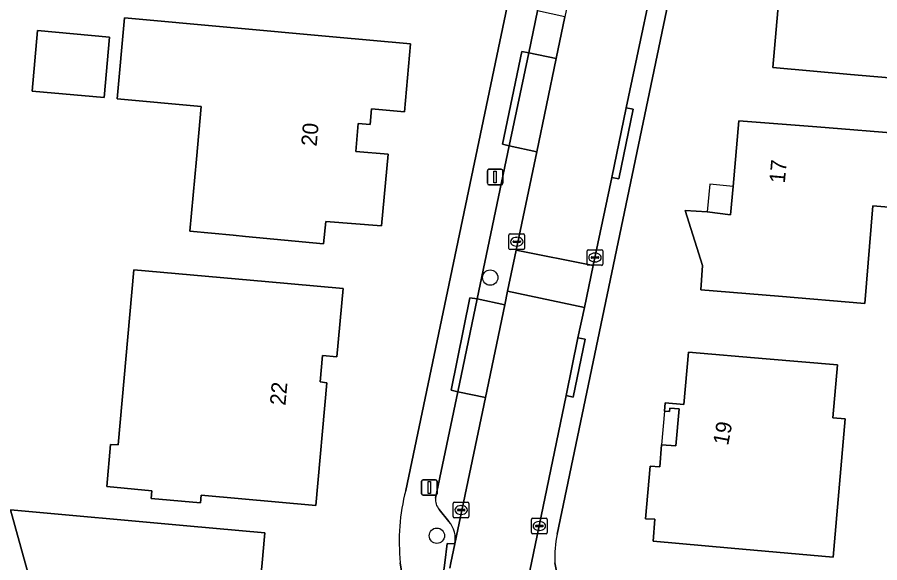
# Model space of a CAD drawing. Extents: x 159626 to 160723, y 388173 to 389416.
# Drawn here: x 159856.1 to 159911.3, y 388500 to 388534.9 of the extents above; entities that cross this region are included whole.
import ezdxf

# ---------------------------------------------------------------- set-up
doc = ezdxf.new("R2010")
doc.units = 0
for name, color, linetype in [('IMGEO_Boom', 7, 'Continuous'), ('IMGEO_Erf', 7, 'Continuous'), ('IMGEO_Kolk', 7, 'Continuous'), ('IMGEO_Lichtmast', 7, 'Continuous'), ('IMGEO_Pand', 7, 'Continuous'), ('IMGEO_Pand_nummerreeks', 7, 'Continuous'), ('IMGEO_Pand_overbouw', 7, 'Continuous'), ('IMGEO_Parkeervlak_open', 7, 'Continuous'), ('IMGEO_Rijbaan_lokaal_open', 7, 'Continuous'), ('IMGEO_Voetpad_open', 7, 'Continuous')]:
    doc.layers.add(name, color=color, linetype=linetype)

msp = doc.modelspace()

# ---------------------------------------------------------------- linework, layer by layer
at = {"layer": 'IMGEO_Boom'}
for centre in [(159886.33, 388518.247), (159882.917, 388501.731)]:
    msp.add_circle(centre, 0.489, dxfattribs=at)
at = {"layer": 'IMGEO_Erf'}
for points in [[(159880.922, 388504.632), (159903.537, 388612.665)], [(159910.917, 388599.067), (159890.615, 388501.836)], [(159888.881, 388467.873), (159881.923, 388492.948), (159881.641, 388493.992), (159881.416, 388494.916), (159880.757, 388498.822), (159880.578, 388500)], [(159890.475, 388500), (159890.766, 388498.501), (159898.187, 388471.902)]]:
    msp.add_lwpolyline(points, dxfattribs=at)
for points in [[(159919.392, 388530.616), (159915.146, 388530.983), (159915.127, 388530.761), (159909.392, 388531.257), (159904.41, 388531.688), (159905.15, 388540.223), (159907.693, 388539.993), (159908.107, 388539.946), (159908.255, 388541.343), (159907.844, 388541.376), (159908.122, 388544.871), (159913.104, 388544.44), (159916.068, 388544.184), (159915.649, 388539.34), (159915.868, 388539.321), (159920.114, 388538.954)], [(159876.254, 388533.664), (159881.233, 388533.21), (159880.84, 388528.868), (159878.742, 388529.052), (159878.654, 388528.054), (159877.885, 388528.121), (159877.727, 388526.323), (159879.793, 388526.141), (159879.38, 388521.556), (159875.821, 388521.845), (159875.659, 388520.421), (159870.681, 388520.881), (159869.886, 388520.955), (159867.102, 388521.213), (159867.53, 388525.839), (159867.841, 388529.201), (159862.46, 388529.7), (159862.92, 388534.88)], [(159861.962, 388533.645), (159861.62, 388529.782), (159857.014, 388530.191), (159857.357, 388534.054)], [(159912.606, 388522.7), (159910.821, 388522.85), (159910.296, 388516.595), (159904.78, 388517.058), (159899.797, 388517.477), (159899.91, 388519.022), (159898.797, 388522.535), (159900.208, 388522.452), (159901.713, 388522.275), (159901.88, 388524.087), (159902.239, 388528.288), (159907.224, 388527.892), (159913.003, 388527.432)], [(159871.937, 388517.999), (159876.917, 388517.56), (159876.52, 388513.187), (159875.61, 388513.271), (159875.451, 388511.57), (159875.869, 388511.521), (159875.181, 388503.673), (159867.843, 388504.329), (159867.798, 388503.831), (159864.633, 388504.114), (159864.677, 388504.612), (159861.79, 388504.87), (159862.03, 388507.57), (159862.52, 388507.54), (159863.52, 388518.74)], [(159908.28, 388500.35), (159901.741, 388500.934), (159896.76, 388501.379), (159896.871, 388502.79), (159896.275, 388502.809), (159896.564, 388506.178), (159897.179, 388506.13), (159897.287, 388507.54), (159898.214, 388507.477), (159898.426, 388509.848), (159897.83, 388509.902), (159897.795, 388509.672), (159897.48, 388509.7), (159897.53, 388510.244), (159898.717, 388510.127), (159899.012, 388513.487), (159903.994, 388513.053), (159908.549, 388512.657), (159908.255, 388509.281), (159909.052, 388509.212)], [(159866.921, 388502.361), (159871.9, 388501.911), (159871.881, 388501.686), (159871.735, 388500), (159871.619, 388498.655), (159869.554, 388498.093), (159869.943, 388496.65), (159870.55, 388496.812), (159870.574, 388496.727), (159872.315, 388490.461), (159870.004, 388489.814), (159869.885, 388488.701), (159865.084, 388489.093), (159858.349, 388489.616), (159858.847, 388495.122), (159858.01, 388494.89), (159856.584, 388500), (159855.64, 388503.38)]]:
    msp.add_lwpolyline(points, close=True, dxfattribs=at)
for centre, radius, start, end in [((159893.604, 388501.361), 13.097, 165.5392, 185.9662), ((159896.801, 388500.441), 6.342, 167.2919, 183.9871)]:
    msp.add_arc(centre, radius, start, end, dxfattribs=at)
at = {"layer": 'IMGEO_Kolk'}
for p, q in [((159887.53, 388520.121), (159887.53, 388520.973)), ((159887.605, 388521.047), (159888.457, 388521.047)), ((159888.018, 388520.827), (159888.043, 388520.827)), ((159888.531, 388520.973), (159888.531, 388520.121)), ((159887.789, 388520.541), (159887.789, 388520.553)), ((159888.227, 388520.504), (159887.829, 388520.504)), ((159887.832, 388520.59), (159888.23, 388520.59)), ((159888.273, 388520.553), (159888.273, 388520.541)), ((159888.457, 388520.047), (159887.605, 388520.047)), ((159888.041, 388520.267), (159888.016, 388520.267)), ((159892.533, 388519.109), (159892.533, 388519.961)), ((159892.608, 388520.035), (159893.46, 388520.035)), ((159893.021, 388519.815), (159893.046, 388519.815)), ((159893.534, 388519.961), (159893.534, 388519.109)), ((159892.792, 388519.529), (159892.792, 388519.541)), ((159893.23, 388519.492), (159892.832, 388519.492)), ((159892.835, 388519.578), (159893.233, 388519.578)), ((159893.044, 388519.255), (159893.019, 388519.255)), ((159893.276, 388519.541), (159893.276, 388519.529)), ((159893.46, 388519.035), (159892.608, 388519.035)), ((159883.969, 388502.95), (159883.969, 388503.802)), ((159884.044, 388503.876), (159884.896, 388503.876)), ((159884.97, 388503.802), (159884.97, 388502.95)), ((159884.228, 388503.37), (159884.228, 388503.382)), ((159884.666, 388503.333), (159884.268, 388503.333)), ((159884.271, 388503.419), (159884.669, 388503.419)), ((159884.457, 388503.656), (159884.482, 388503.656)), ((159884.712, 388503.382), (159884.712, 388503.37)), ((159884.896, 388502.876), (159884.044, 388502.876)), ((159884.48, 388503.096), (159884.455, 388503.096)), ((159888.976, 388501.926), (159888.976, 388502.778)), ((159889.051, 388502.852), (159889.903, 388502.852)), ((159889.464, 388502.632), (159889.489, 388502.632)), ((159889.977, 388502.778), (159889.977, 388501.926)), ((159889.235, 388502.346), (159889.235, 388502.358)), ((159889.673, 388502.309), (159889.275, 388502.309)), ((159889.278, 388502.395), (159889.676, 388502.395)), ((159889.487, 388502.072), (159889.462, 388502.072)), ((159889.719, 388502.358), (159889.719, 388502.346)), ((159889.903, 388501.852), (159889.051, 388501.852))]:
    msp.add_line(p, q, dxfattribs=at)
for points in [[(159887.53, 388520.121), (159887.53, 388520.973)], [(159887.605, 388521.047), (159888.457, 388521.047)], [(159888.531, 388520.973), (159888.531, 388520.121)], [(159888.457, 388520.047), (159887.605, 388520.047)], [(159892.533, 388519.109), (159892.533, 388519.961)], [(159892.608, 388520.035), (159893.46, 388520.035)], [(159893.534, 388519.961), (159893.534, 388519.109)], [(159893.46, 388519.035), (159892.608, 388519.035)], [(159883.969, 388502.95), (159883.969, 388503.802)], [(159884.044, 388503.876), (159884.896, 388503.876)], [(159884.97, 388503.802), (159884.97, 388502.95)], [(159884.896, 388502.876), (159884.044, 388502.876)], [(159888.976, 388501.926), (159888.976, 388502.778)], [(159889.051, 388502.852), (159889.903, 388502.852)], [(159889.977, 388502.778), (159889.977, 388501.926)], [(159889.903, 388501.852), (159889.051, 388501.852)]]:
    msp.add_lwpolyline(points, dxfattribs=at)
for centre, radius, start, end in [((159887.607, 388520.971), 0.0765, 91.552, 178.448), ((159887.607, 388520.971), 0.0765, 91.552, 178.448), ((159888.455, 388520.971), 0.0765, 1.552, 88.448), ((159888.455, 388520.971), 0.0765, 1.552, 88.448), ((159887.829, 388520.55), 0.0403, 85.8775, 175.7526), ((159887.826, 388520.54), 0.0366, 178.938, 274.7102), ((159888.23, 388520.547), 0.043, 264.8664, 352.4533), ((159888.234, 388520.552), 0.0386, 1.7309, 96.639), ((159887.607, 388520.123), 0.0765, 181.552, 268.448), ((159887.607, 388520.123), 0.0765, 181.552, 268.448), ((159888.455, 388520.123), 0.0765, 271.552, 358.448), ((159888.455, 388520.123), 0.0765, 271.552, 358.448), ((159892.61, 388519.959), 0.0765, 91.552, 178.448), ((159892.61, 388519.959), 0.0765, 91.552, 178.448), ((159893.458, 388519.959), 0.0765, 1.552, 88.448), ((159893.458, 388519.959), 0.0765, 1.552, 88.448), ((159892.832, 388519.538), 0.0403, 85.8775, 175.7526), ((159892.829, 388519.528), 0.0366, 178.938, 274.7102), ((159893.233, 388519.535), 0.043, 264.8664, 352.4533), ((159893.237, 388519.54), 0.0386, 1.7309, 96.639), ((159892.61, 388519.111), 0.0765, 181.552, 268.448), ((159892.61, 388519.111), 0.0765, 181.552, 268.448), ((159893.458, 388519.111), 0.0765, 271.552, 358.448), ((159893.458, 388519.111), 0.0765, 271.552, 358.448), ((159884.046, 388503.8), 0.0765, 91.552, 178.448), ((159884.046, 388503.8), 0.0765, 91.552, 178.448), ((159884.894, 388503.8), 0.0765, 1.552, 88.448), ((159884.894, 388503.8), 0.0765, 1.552, 88.448), ((159884.268, 388503.379), 0.0403, 85.8775, 175.7526), ((159884.265, 388503.369), 0.0366, 178.938, 274.7102), ((159884.669, 388503.376), 0.043, 264.8664, 352.4533), ((159884.673, 388503.381), 0.0386, 1.7309, 96.639), ((159884.046, 388502.952), 0.0765, 181.552, 268.448), ((159884.046, 388502.952), 0.0765, 181.552, 268.448), ((159884.894, 388502.952), 0.0765, 271.552, 358.448), ((159884.894, 388502.952), 0.0765, 271.552, 358.448), ((159889.053, 388502.776), 0.0765, 91.552, 178.448), ((159889.053, 388502.776), 0.0765, 91.552, 178.448), ((159889.901, 388502.776), 0.0765, 1.552, 88.448), ((159889.901, 388502.776), 0.0765, 1.552, 88.448), ((159889.275, 388502.355), 0.0403, 85.8775, 175.7526), ((159889.272, 388502.345), 0.0366, 178.938, 274.7102), ((159889.676, 388502.352), 0.043, 264.8664, 352.4533), ((159889.68, 388502.357), 0.0386, 1.7309, 96.639), ((159889.053, 388501.928), 0.0765, 181.552, 268.448), ((159889.053, 388501.928), 0.0765, 181.552, 268.448), ((159889.901, 388501.928), 0.0765, 271.552, 358.448), ((159889.901, 388501.928), 0.0765, 271.552, 358.448)]:
    msp.add_arc(centre, radius, start, end, dxfattribs=at)
for centre, major_axis, ratio, start_param, end_param in [((159888.017, 388520.547), (-0.387, 0.002), 0.722429, 4.712389, 7.853982), ((159888.042, 388520.547), (-0.39, 0.002), 0.717154, 1.570796, 4.712389), ((159893.02, 388519.535), (-0.387, 0.002), 0.722429, 4.712389, 7.853982), ((159893.045, 388519.535), (-0.39, 0.002), 0.717154, 1.570796, 4.712389), ((159884.456, 388503.376), (-0.387, 0.002), 0.722429, 4.712389, 7.853982), ((159884.481, 388503.376), (-0.39, 0.002), 0.717154, 1.570796, 4.712389), ((159889.463, 388502.352), (-0.387, 0.002), 0.722429, 4.712389, 7.853982), ((159889.488, 388502.352), (-0.39, 0.002), 0.717154, 1.570796, 4.712389)]:
    msp.add_ellipse(centre, major_axis=major_axis, ratio=ratio, start_param=start_param, end_param=end_param, dxfattribs=at)
at = {"layer": 'IMGEO_Lichtmast'}
for p, q in [((159886.15, 388524.284), (159886.15, 388525.084)), ((159886.15, 388525.084), (159886.15, 388524.284)), ((159886.25, 388525.184), (159887.04, 388525.184)), ((159887.04, 388525.184), (159886.25, 388525.184)), ((159887.14, 388525.084), (159887.14, 388524.284)), ((159887.14, 388524.284), (159887.14, 388525.084)), ((159887.04, 388524.184), (159886.25, 388524.184)), ((159886.25, 388524.184), (159887.04, 388524.184)), ((159881.939, 388504.416), (159881.939, 388505.216)), ((159881.939, 388505.216), (159881.939, 388504.416)), ((159882.039, 388505.316), (159882.829, 388505.316)), ((159882.829, 388505.316), (159882.039, 388505.316)), ((159882.929, 388505.216), (159882.929, 388504.416)), ((159882.929, 388504.416), (159882.929, 388505.216)), ((159882.829, 388504.316), (159882.039, 388504.316)), ((159882.039, 388504.316), (159882.829, 388504.316))]:
    msp.add_line(p, q, dxfattribs=at)
for points in [[(159886.57, 388525.059), (159886.72, 388525.059), (159886.72, 388524.309), (159886.57, 388524.309), (159886.57, 388525.059)], [(159882.359, 388505.191), (159882.509, 388505.191), (159882.509, 388504.441), (159882.359, 388504.441), (159882.359, 388505.191)]]:
    msp.add_lwpolyline(points, dxfattribs=at)
for centre, start, end in [((159886.25, 388525.084), 90, 180), ((159886.25, 388525.084), 90, 180), ((159887.04, 388525.084), 0, 90), ((159887.04, 388525.084), 360, 90), ((159886.25, 388524.284), 180, 270), ((159886.25, 388524.284), 180, 270), ((159887.04, 388524.284), 270, 0), ((159887.04, 388524.284), 270, 0), ((159882.039, 388505.216), 90, 180), ((159882.039, 388505.216), 90, 180), ((159882.829, 388505.216), 0, 90), ((159882.829, 388505.216), 360, 90), ((159882.039, 388504.416), 180, 270), ((159882.039, 388504.416), 180, 270), ((159882.829, 388504.416), 270, 0), ((159882.829, 388504.416), 270, 0)]:
    msp.add_arc(centre, 0.1, start, end, dxfattribs=at)
at = {"layer": 'IMGEO_Pand'}
for points in [[(159907.693, 388539.993), (159905.15, 388540.223), (159904.41, 388531.688), (159909.392, 388531.257), (159915.127, 388530.761), (159915.146, 388530.983), (159919.392, 388530.616), (159920.114, 388538.954), (159915.868, 388539.321), (159915.649, 388539.34), (159916.068, 388544.184), (159913.104, 388544.44), (159908.122, 388544.871), (159907.844, 388541.376), (159908.255, 388541.343), (159908.107, 388539.946)], [(159870.681, 388520.881), (159875.659, 388520.421), (159875.821, 388521.845), (159879.38, 388521.556), (159879.793, 388526.141), (159877.727, 388526.323), (159877.885, 388528.121), (159878.654, 388528.054), (159878.742, 388529.052), (159880.84, 388528.868), (159881.233, 388533.21), (159876.254, 388533.664), (159862.92, 388534.88), (159862.46, 388529.7), (159867.841, 388529.201), (159867.53, 388525.839), (159867.102, 388521.213), (159869.886, 388520.955)], [(159861.962, 388533.645), (159857.357, 388534.054), (159857.014, 388530.191), (159861.62, 388529.782)], [(159901.88, 388524.087), (159901.713, 388522.275), (159900.208, 388522.452), (159898.797, 388522.535), (159899.91, 388519.022), (159899.797, 388517.477), (159904.78, 388517.058), (159910.296, 388516.595), (159910.821, 388522.85), (159912.606, 388522.7), (159913.003, 388527.432), (159907.224, 388527.892), (159902.239, 388528.288)], [(159871.937, 388517.999), (159863.52, 388518.74), (159862.52, 388507.54), (159862.03, 388507.57), (159861.79, 388504.87), (159864.677, 388504.612), (159864.633, 388504.114), (159867.798, 388503.831), (159867.843, 388504.329), (159875.181, 388503.673), (159875.869, 388511.521), (159875.451, 388511.57), (159875.61, 388513.271), (159876.52, 388513.187), (159876.917, 388517.56)], [(159909.052, 388509.212), (159908.255, 388509.281), (159908.549, 388512.657), (159903.994, 388513.053), (159899.012, 388513.487), (159898.717, 388510.127), (159897.53, 388510.244), (159897.48, 388509.7), (159897.795, 388509.672), (159897.83, 388509.902), (159898.426, 388509.848), (159898.214, 388507.477), (159897.287, 388507.54), (159897.179, 388506.13), (159896.564, 388506.178), (159896.275, 388502.809), (159896.871, 388502.79), (159896.76, 388501.379), (159901.741, 388500.934), (159908.28, 388500.35)], [(159869.554, 388498.093), (159871.619, 388498.655), (159871.735, 388500), (159871.881, 388501.686), (159871.9, 388501.911), (159866.921, 388502.361), (159855.64, 388503.38), (159856.584, 388500), (159858.01, 388494.89), (159858.847, 388495.122), (159858.349, 388489.616), (159865.084, 388489.093), (159869.885, 388488.701), (159870.004, 388489.814), (159872.315, 388490.461), (159870.574, 388496.727), (159870.55, 388496.812), (159869.943, 388496.65)]]:
    msp.add_lwpolyline(points, close=True, dxfattribs=at)
at = {"layer": 'IMGEO_Pand_overbouw'}
for points in [[(159901.88, 388524.087), (159900.392, 388524.229), (159900.208, 388522.452), (159901.713, 388522.275)], [(159897.287, 388507.54), (159898.214, 388507.477), (159898.426, 388509.848), (159897.83, 388509.902), (159897.795, 388509.672), (159897.48, 388509.7)]]:
    msp.add_lwpolyline(points, close=True, dxfattribs=at)
at = {"layer": 'IMGEO_Parkeervlak_open'}
for points in [[(159891.115, 388534.944), (159889.351, 388535.313), (159888.792, 388532.643), (159890.558, 388532.274)], [(159890.558, 388532.274), (159888.792, 388532.643), (159887.543, 388526.673), (159889.31, 388526.304)], [(159889.31, 388526.304), (159887.543, 388526.673), (159885.496, 388516.887), (159887.266, 388516.517), (159887.444, 388517.371), (159887.996, 388520.015)], [(159887.266, 388516.517), (159885.496, 388516.887), (159884.253, 388510.943), (159886.024, 388510.573)]]:
    msp.add_lwpolyline(points, close=True, dxfattribs=at)
for points in [[(159886.024, 388510.573), (159884.253, 388510.943), (159882.83, 388504.14)], [(159884.068, 388501.214), (159886.024, 388510.573)], [(159883.065, 388503.417), (159883.692, 388502.636)]]:
    msp.add_lwpolyline(points, dxfattribs=at)
for centre, radius, start, end in [((159883.741, 388504.036), 0.917, 173.5041, 222.5078), ((159882.379, 388501.528), 1.718, 349.458, 40.164)]:
    msp.add_arc(centre, radius, start, end, dxfattribs=at)
at = {"layer": 'IMGEO_Rijbaan_lokaal_open'}
for points in [[(159900.706, 388556.171), (159901.827, 388561.363), (159904.043, 388572.152), (159904.831, 388575.878), (159906.268, 388582.656), (159901.302, 388583.693), (159901.032, 388582.402), (159899.954, 388577.243), (159897.504, 388565.517), (159896.73, 388561.813), (159891.723, 388537.852), (159891.115, 388534.944), (159890.558, 388532.274), (159889.31, 388526.304), (159887.996, 388520.015), (159892.92, 388519.028), (159894.104, 388524.658), (159895.037, 388529.114), (159897.401, 388540.306), (159898.454, 388545.528)], [(159892.354, 388516.331), (159892.92, 388519.028), (159887.996, 388520.015), (159887.444, 388517.371)]]:
    msp.add_lwpolyline(points, close=True, dxfattribs=at)
for points in [[(159891.183, 388510.696), (159891.947, 388514.397), (159892.354, 388516.331), (159887.444, 388517.371), (159887.266, 388516.517), (159886.024, 388510.573), (159884.068, 388501.214), (159883.818, 388500), (159883.746, 388499.648)], [(159888.805, 388499.176), (159888.975, 388500), (159891.183, 388510.696)]]:
    msp.add_lwpolyline(points, dxfattribs=at)
at = {"layer": 'IMGEO_Voetpad_open'}
for points in [[(159933.062, 388629.465), (159930.846, 388627.835), (159913.35, 388614.019), (159906.097, 388615.825), (159905.322, 388614.867), (159904.269, 388613.569), (159903.537, 388612.665), (159880.922, 388504.632)], [(159890.615, 388501.836), (159910.917, 388599.067)], [(159882.83, 388504.14), (159884.253, 388510.943), (159883.834, 388511.037), (159885.037, 388516.964), (159885.496, 388516.887), (159887.543, 388526.673), (159887.111, 388526.782), (159888.347, 388532.725), (159888.792, 388532.643), (159889.351, 388535.313), (159889.959, 388538.221), (159894.97, 388562.181)], [(159902.255, 388561.334), (159901.147, 388556.088), (159900.706, 388556.171), (159898.454, 388545.528), (159898.89, 388545.443), (159897.836, 388540.231), (159897.401, 388540.306), (159895.037, 388529.114), (159895.483, 388529.036), (159894.551, 388524.568), (159894.104, 388524.658), (159892.92, 388519.028), (159892.354, 388516.331), (159891.947, 388514.397), (159892.396, 388514.299), (159891.629, 388510.607), (159891.183, 388510.696), (159888.975, 388500), (159888.805, 388499.176)], [(159883.692, 388502.636), (159883.065, 388503.417)], [(159883.746, 388499.648), (159883.818, 388500), (159884.068, 388501.214), (159883.581, 388501.229), (159883.419, 388500), (159883.079, 388497.41), (159883.525, 388497.394)], [(159883.525, 388497.394), (159883.079, 388497.41), (159883.419, 388500), (159883.581, 388501.229), (159884.068, 388501.214)], [(159880.578, 388500), (159880.757, 388498.822), (159881.416, 388494.916), (159881.641, 388493.992), (159881.923, 388492.948), (159888.881, 388467.873), (159891.179, 388468.207), (159886.052, 388486.862), (159885.577, 388486.741), (159884.562, 388490.425), (159885.035, 388490.563), (159883.978, 388494.409)], [(159890.766, 388498.501), (159890.475, 388500)]]:
    msp.add_lwpolyline(points, dxfattribs=at)
for points in [[(159888.792, 388532.643), (159888.347, 388532.725), (159887.111, 388526.782), (159887.543, 388526.673)], [(159894.104, 388524.658), (159894.551, 388524.568), (159895.483, 388529.036), (159895.037, 388529.114)], [(159885.496, 388516.887), (159885.037, 388516.964), (159883.834, 388511.037), (159884.253, 388510.943)], [(159891.183, 388510.696), (159891.629, 388510.607), (159892.396, 388514.299), (159891.947, 388514.397)]]:
    msp.add_lwpolyline(points, close=True, dxfattribs=at)
for centre, radius, start, end in [((159893.604, 388501.361), 13.097, 165.5392, 185.9662), ((159883.741, 388504.036), 0.917, 173.5041, 222.5078), ((159882.379, 388501.528), 1.718, 349.458, 40.164), ((159896.801, 388500.441), 6.342, 167.2919, 183.9871)]:
    msp.add_arc(centre, radius, start, end, dxfattribs=at)

# ---------------------------------------------------------------- texts
at = {"layer": 'IMGEO_Pand_nummerreeks'}
for s, rotation, p in [('20', 84.978, (159875.224, 388526.623)), ('17', 85.0007, (159905.18, 388524.264)), ('22', 84.8519, (159873.224, 388510.037)), ('19', 79.2515, (159901.551, 388507.468))]:
    msp.add_text(s, height=1, rotation=rotation, dxfattribs=at).set_placement(p)

doc.saveas('drawing.dxf')
